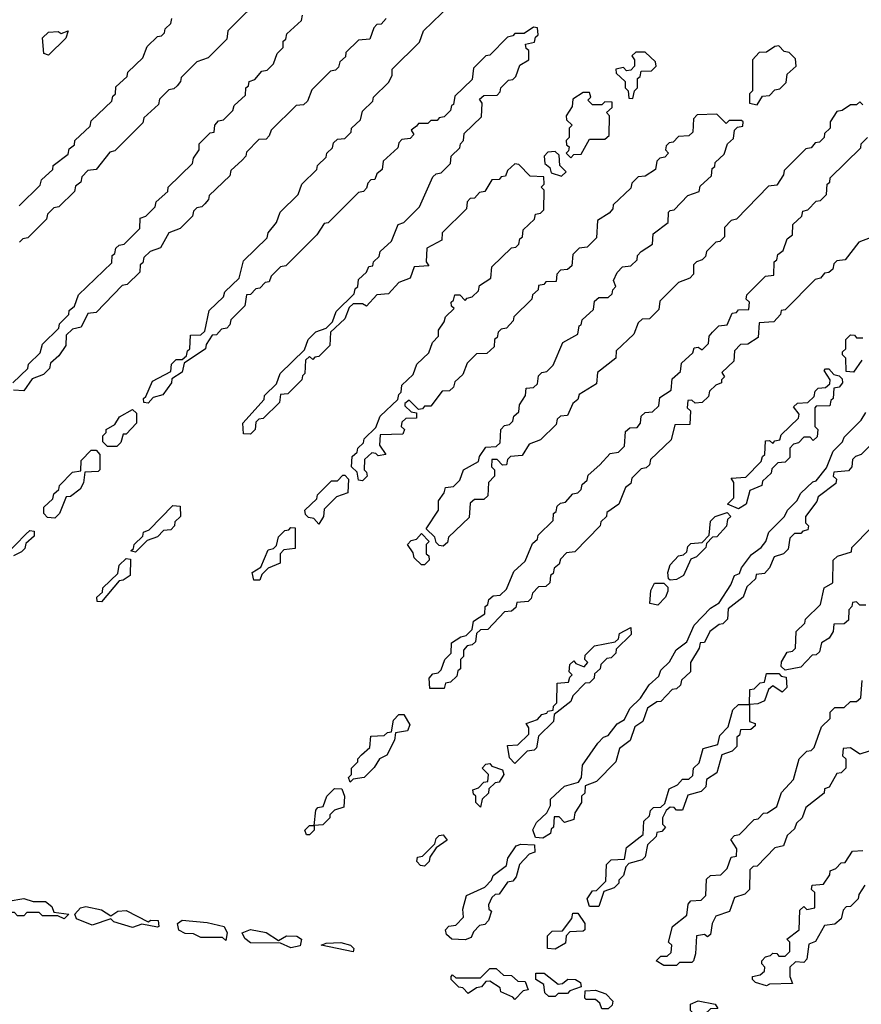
# Model space of a CAD drawing. Extents: x 2708302 to 2968450, y 494490 to 722710.
# Tile 265 of 284: x 2902922 to 2905630, y 674195 to 677364. Entities that reach past the tile are written whole.
import ezdxf

# ---------------------------------------------------------------- set-up
doc = ezdxf.new("R2010")
doc.units = 0

msp = doc.modelspace()

# ---------------------------------------------------------------- linework, layer by layer
at = {"layer": '0CON20XD'}
for points in [[(2903711.7, 677448.3), (2903591.7, 677328.3), (2903588.3, 677301.7), (2903528.3, 677241.7), (2903491.7, 677228.3), (2903441.7, 677178.3), (2903440, 677165), (2903428.3, 677151.7), (2903418.3, 677141.7), (2903401.7, 677138.3), (2903371.7, 677108.3), (2903368.3, 677091.7), (2903321.7, 677048.3), (2903318.3, 677031.7), (2903228.3, 676941.7), (2903211.7, 676938.3), (2903168.3, 676881.7), (2903141.7, 676878.3), (2903121.7, 676858.3), (2903118.3, 676841.7), (2903101.7, 676828.3), (2903098.3, 676811.7), (2903048.3, 676761.7), (2903031.7, 676758.3), (2903011.7, 676738.3), (2903008.3, 676721.7), (2902948.3, 676661.7), (2902931.7, 676658.3), (2902921.7, 676648.3)], [(2904845, 676550), (2904861.7, 676568.3), (2904888.3, 676571.7), (2904908.3, 676591.7), (2904910, 676605), (2904921.7, 676618.3), (2904958.3, 676641.7), (2904960, 676675), (2905008.3, 676711.7), (2905010, 676745), (2905015, 676750), (2905028.3, 676751.7), (2905071.7, 676798.3), (2905108.3, 676811.7), (2905111.7, 676828.3), (2905148.3, 676861.7), (2905150, 676885), (2905158.3, 676891.7), (2905160, 676905), (2905188.3, 676931.7), (2905200, 676965), (2905218.3, 676981.7), (2905221.7, 677008.3), (2905231.7, 677018.3), (2905248.3, 677021.7), (2905250, 677035), (2905245, 677040), (2905205, 677040), (2905195, 677030), (2905165, 677060), (2905101.7, 677058.3), (2905090, 677045), (2905088.3, 677001.7), (2905075, 676990), (2905041.7, 676988.3), (2905025, 676970), (2905011.7, 676968.3), (2905001.7, 676958.3), (2905000, 676945), (2905010, 676935), (2904998.3, 676921.7), (2904981.7, 676918.3), (2904971.7, 676908.3), (2904968.3, 676881.7), (2904935, 676860), (2904911.7, 676858.3), (2904891.7, 676838.3), (2904888.3, 676821.7), (2904831.7, 676768.3), (2904830, 676755), (2904818.3, 676741.7), (2904781.7, 676718.3), (2904778.3, 676661.7), (2904748.3, 676631.7), (2904721.7, 676628.3), (2904701.7, 676608.3), (2904698.3, 676571.7), (2904685, 676560), (2904661.7, 676558.3), (2904650, 676545), (2904648.3, 676521.7), (2904615, 676520), (2904608.3, 676511.7), (2904591.7, 676508.3), (2904590, 676495), (2904571.7, 676478.3), (2904570, 676465), (2904511.7, 676408.3), (2904510, 676395), (2904488.3, 676371.7), (2904471.7, 676368.3), (2904461.7, 676358.3), (2904458.3, 676341.7), (2904450, 676335), (2904448.3, 676311.7), (2904425, 676290), (2904391.7, 676288.3), (2904361.7, 676258.3), (2904348.3, 676221.7), (2904321.7, 676198.3), (2904318.3, 676181.7), (2904305, 676170), (2904281.7, 676168.3), (2904245, 676120), (2904225, 676120), (2904218.3, 676111.7), (2904205, 676110), (2904175, 676140), (2904161.7, 676128.3), (2904161.7, 676121.7), (2904181.7, 676101.7), (2904198.3, 676098.3), (2904198.3, 676081.7), (2904165, 676080), (2904151.7, 676068.3), (2904150, 676055), (2904160, 676045), (2904155, 676030), (2904081.7, 676028.3), (2904080, 675995), (2904100, 675965), (2904075, 675960), (2904068.3, 675968.3), (2904055, 675970), (2904031.7, 675948.3), (2904030, 675915), (2904038.3, 675908.3), (2904040, 675895), (2904025, 675880), (2904011.7, 675881.7), (2904008.3, 675908.3), (2903990, 675925), (2903991.7, 675958.3), (2904008.3, 675971.7), (2904010, 675985), (2904028.3, 676001.7), (2904030, 676015), (2904068.3, 676051.7), (2904081.7, 676088.3), (2904138.3, 676141.7), (2904141.7, 676158.3), (2904150, 676165), (2904151.7, 676188.3), (2904188.3, 676221.7), (2904200, 676255), (2904238.3, 676291.7), (2904250, 676325), (2904270, 676345), (2904270, 676365), (2904288.3, 676391.7), (2904291.7, 676408.3), (2904320, 676435), (2904311.7, 676441.7), (2904310, 676455), (2904318.3, 676461.7), (2904321.7, 676478.3), (2904338.3, 676478.3), (2904355, 676460), (2904361.7, 676468.3), (2904378.3, 676471.7), (2904398.3, 676491.7), (2904401.7, 676508.3), (2904438.3, 676531.7), (2904441.7, 676568.3), (2904505, 676630), (2904518.3, 676631.7), (2904528.3, 676641.7), (2904531.7, 676658.3), (2904540, 676665), (2904541.7, 676688.3), (2904578.3, 676721.7), (2904581.7, 676738.3), (2904598.3, 676741.7), (2904608.3, 676751.7), (2904610, 676815), (2904600, 676825), (2904610, 676835), (2904608.3, 676858.3), (2904565, 676860), (2904528.3, 676898.3), (2904515, 676900), (2904491.7, 676878.3), (2904485, 676860), (2904471.7, 676858.3), (2904465, 676850), (2904441.7, 676848.3), (2904418.3, 676811.7), (2904401.7, 676808.3), (2904385, 676790), (2904371.7, 676788.3), (2904361.7, 676778.3), (2904360, 676755), (2904281.7, 676678.3), (2904280, 676655), (2904231.7, 676628.3), (2904230, 676585), (2904238.3, 676571.7), (2904191.7, 676568.3), (2904178.3, 676531.7), (2904141.7, 676518.3), (2904108.3, 676481.7), (2904071.7, 676478.3), (2904038.3, 676441.7), (2904025, 676450), (2903995, 676450), (2903981.7, 676438.3), (2903968.3, 676401.7), (2903921.7, 676358.3), (2903920, 676315), (2903885, 676280), (2903871.7, 676278.3), (2903865, 676270), (2903855, 676280), (2903841.7, 676268.3), (2903840, 676225), (2903831.7, 676218.3), (2903830, 676205), (2903795, 676170), (2903785, 676160), (2903761.7, 676158.3), (2903758.3, 676131.7), (2903705, 676080), (2903691.7, 676078.3), (2903681.7, 676068.3), (2903680, 676045), (2903665, 676030), (2903641.7, 676031.7), (2903640, 676065), (2903708.3, 676141.7), (2903710, 676155), (2903748.3, 676191.7), (2903760, 676225), (2903838.3, 676301.7), (2903850, 676335), (2903875, 676360), (2903908.3, 676371.7), (2903928.3, 676391.7), (2903940, 676425), (2903998.3, 676481.7), (2904001.7, 676498.3), (2904010, 676505), (2904011.7, 676528.3), (2904038.3, 676551.7), (2904045, 676570), (2904058.3, 676571.7), (2904060, 676585), (2904078.3, 676601.7), (2904081.7, 676618.3), (2904118.3, 676651.7), (2904140, 676705), (2904158.3, 676711.7), (2904208.3, 676761.7), (2904251.7, 676858.3), (2904261.7, 676868.3), (2904278.3, 676871.7), (2904308.3, 676901.7), (2904310, 676925), (2904338.3, 676951.7), (2904340, 676965), (2904350, 676975), (2904351.7, 676998.3), (2904408.3, 677051.7), (2904410, 677095), (2904401.7, 677108.3), (2904415, 677120), (2904458.3, 677121.7), (2904468.3, 677131.7), (2904470, 677145), (2904495, 677170), (2904508.3, 677171.7), (2904518.3, 677181.7), (2904531.7, 677218.3), (2904560, 677235), (2904560, 677265), (2904551.7, 677271.7), (2904550, 677285), (2904578.3, 677291.7), (2904581.7, 677308.3), (2904590, 677315), (2904588.3, 677338.3), (2904575, 677340), (2904545, 677320), (2904515, 677320), (2904508.3, 677311.7), (2904491.7, 677308.3), (2904435, 677250), (2904421.7, 677248.3), (2904381.7, 677208.3), (2904378.3, 677171.7), (2904321.7, 677118.3), (2904318.3, 677091.7), (2904311.7, 677088.3), (2904308.3, 677071.7), (2904288.3, 677051.7), (2904271.7, 677048.3), (2904265, 677040), (2904245, 677040), (2904235, 677030), (2904205, 677030), (2904198.3, 677021.7), (2904181.7, 677008.3), (2904190, 676995), (2904178.3, 676981.7), (2904151.7, 676978.3), (2904141.7, 676968.3), (2904138.3, 676951.7), (2904091.7, 676908.3), (2904088.3, 676881.7), (2904071.7, 676868.3), (2904065, 676850), (2904051.7, 676848.3), (2904041.7, 676838.3), (2904038.3, 676821.7), (2904028.3, 676811.7), (2904011.7, 676808.3), (2903915, 676710), (2903901.7, 676708.3), (2903878.3, 676671.7), (2903778.3, 676571.7), (2903761.7, 676568.3), (2903731.7, 676538.3), (2903725, 676520), (2903711.7, 676518.3), (2903695, 676500), (2903681.7, 676498.3), (2903665, 676480), (2903651.7, 676478.3), (2903647, 676443), (2903601.7, 676398.3), (2903598.3, 676381.7), (2903588.3, 676371.7), (2903571.7, 676368.3), (2903555, 676350), (2903541.7, 676348.3), (2903521.7, 676318.3), (2903520, 676305), (2903451.7, 676258.3), (2903445, 676230), (2903411.7, 676208.3), (2903410, 676195), (2903383, 676157), (2903351.7, 676148.3), (2903335, 676130), (2903321.7, 676131.7), (2903320, 676145), (2903328.3, 676151.7), (2903349.3, 676200.7), (2903408.3, 676231.7), (2903410, 676255), (2903425, 676270), (2903445, 676270), (2903458.3, 676281.7), (2903461.7, 676298.3), (2903470, 676305), (2903471.7, 676348.3), (2903505, 676350), (2903518.3, 676361.7), (2903531.7, 676428.3), (2903578.3, 676471.7), (2903581.7, 676488.3), (2903628.3, 676531.7), (2903641.7, 676588.3), (2903718.3, 676661.7), (2903721.7, 676678.3), (2903748.3, 676711.7), (2903760, 676745), (2903818.3, 676801.7), (2903830, 676835), (2903878.3, 676881.7), (2903880, 676895), (2903908.3, 676921.7), (2903910, 676935), (2903928.3, 676951.7), (2903931.7, 676968.3), (2903945, 676980), (2903968.3, 676981.7), (2903988.3, 677001.7), (2903990, 677015), (2904018.3, 677041.7), (2904025, 677070), (2904058.3, 677101.7), (2904060, 677115), (2904108.3, 677161.7), (2904120, 677185), (2904120, 677205), (2904208.3, 677291.7), (2904221.7, 677328.3), (2904308.3, 677411.7)], [(2903500, 676965), (2903535, 677000), (2903548.3, 677001.7), (2903550, 677025), (2903561.7, 677038.3), (2903578.3, 677041.7), (2903608.3, 677071.7), (2903611.7, 677088.3), (2903648.3, 677121.7), (2903650, 677145), (2903658.3, 677151.7), (2903660, 677165), (2903678.3, 677171.7), (2903701.7, 677198.3), (2903718.3, 677201.7), (2903738.3, 677221.7), (2903750, 677255), (2903770, 677275), (2903770, 677295), (2903778.3, 677301.7), (2903781.7, 677318.3), (2903828.3, 677361.7), (2903831.7, 677378.3)], [(2904101.7, 677368.3), (2904085, 677350), (2904071.7, 677348.3), (2904061.7, 677338.3), (2904048.3, 677301.7), (2904011.7, 677298.3), (2903971.7, 677258.3), (2903970, 677245), (2903951.7, 677228.3), (2903948.3, 677211.7), (2903938.3, 677201.7), (2903921.7, 677198.3), (2903861.7, 677138.3), (2903848.3, 677101.7), (2903835, 677090), (2903811.7, 677088.3), (2903731.7, 677008.3), (2903725, 676990), (2903715, 676980), (2903691.7, 676978.3), (2903651.7, 676938.3), (2903650, 676925), (2903638.3, 676911.7), (2903601.7, 676878.3), (2903598.3, 676861.7), (2903531.7, 676798.3), (2903530, 676785), (2903518.3, 676771.7), (2903508.3, 676761.7), (2903491.7, 676758.3), (2903481.7, 676748.3), (2903478.3, 676731.7), (2903438.3, 676691.7), (2903401.7, 676678.3), (2903375, 676630), (2903341.7, 676618.3), (2903321.7, 676598.3), (2903318.3, 676581.7), (2903310, 676575), (2903308.3, 676551.7), (2903268.3, 676511.7), (2903251.7, 676508.3), (2903168.3, 676421.7), (2903141.7, 676418.3), (2903120, 676375), (2903091.7, 676368.3), (2903071.7, 676348.3), (2903070, 676315), (2903048.3, 676281.7), (2903021.7, 676258.3), (2903018.3, 676241.7), (2902998.3, 676221.7), (2902961.7, 676208.3), (2902935, 676170), (2902901.7, 676171.7)], [(2902920, 676765), (2902988.3, 676831.7), (2902991.7, 676848.3), (2903028.3, 676881.7), (2903030, 676895), (2903078.3, 676931.7), (2903081.7, 676948.3), (2903098.3, 676961.7), (2903100, 676975), (2903148.3, 677021.7), (2903151.7, 677038.3), (2903218.3, 677101.7), (2903221.7, 677118.3), (2903230, 677125), (2903231.7, 677148.3), (2903268.3, 677181.7), (2903270, 677195), (2903318.3, 677241.7), (2903331.7, 677278.3), (2903365, 677310), (2903378.3, 677311.7), (2903388.3, 677321.7), (2903390, 677335), (2903408.3, 677351.7), (2903411.7, 677368.3)], [(2903015, 677250), (2903000, 677255), (2902995, 677305.8), (2903015, 677324), (2903046.2, 677326.2), (2903055, 677320), (2903078.3, 677328.3), (2903070, 677305), (2903015, 677250)], [(2904895, 677110), (2904900, 677135), (2904910, 677145), (2904910, 677175), (2904918.3, 677181.7), (2904921.7, 677198.3), (2904955, 677200), (2904970, 677215), (2904968.3, 677228.3), (2904935, 677260), (2904905, 677260), (2904891.7, 677248.3), (2904900, 677235), (2904900, 677215), (2904888.3, 677201.7), (2904875, 677200), (2904865, 677210), (2904840, 677205), (2904841.7, 677191.7), (2904870, 677165), (2904870, 677145), (2904880, 677135), (2904881.7, 677111.7), (2904895, 677110)], [(2905295, 677090), (2905311.7, 677118.3), (2905335, 677120), (2905351.7, 677138.3), (2905368.3, 677141.7), (2905388.3, 677161.7), (2905391.7, 677188.3), (2905420, 677215), (2905418.3, 677238.3), (2905398.3, 677258.3), (2905381.7, 677261.7), (2905365, 677280), (2905351.7, 677278.3), (2905325, 677260), (2905301.7, 677258.3), (2905280, 677235), (2905280, 677135), (2905270, 677125), (2905270, 677095), (2905295, 677090)], [(2904695, 676920), (2904705, 676930), (2904728.3, 676931.7), (2904755, 676980), (2904805, 676980), (2904818.3, 676991.7), (2904820, 677055), (2904810, 677065), (2904828.3, 677081.7), (2904828.3, 677098.3), (2904805, 677100), (2904795, 677090), (2904765, 677090), (2904750, 677105), (2904760, 677115), (2904755, 677130), (2904735, 677130), (2904701.7, 677108.3), (2904700, 677085), (2904680, 677055), (2904681.7, 677041.7), (2904700, 677025), (2904690, 677015), (2904690, 676985), (2904680, 676975), (2904681.7, 676961.7), (2904690, 676955), (2904688.3, 676941.7), (2904680, 676935), (2904695, 676920)], [(2905635, 677090), (2905625, 677100), (2905615, 677090), (2905595, 677090), (2905568.3, 677071.7), (2905551.7, 677068.3), (2905530, 677035), (2905530, 677015), (2905511.7, 676998.3), (2905510, 676985), (2905495, 676970), (2905481.7, 676968.3), (2905468.3, 676951.7), (2905451.7, 676948.3), (2905381.7, 676878.3), (2905380, 676865), (2905358.3, 676831.7), (2905331.7, 676828.3), (2905228.3, 676721.7), (2905211.7, 676718.3), (2905190, 676695), (2905190, 676665), (2905175, 676650), (2905161.7, 676648.3), (2905131.7, 676618.3), (2905128.3, 676601.7), (2905118.3, 676591.7), (2905100, 676585), (2905090, 676575), (2905090, 676545), (2905078.3, 676531.7), (2905041.7, 676518.3), (2904981.7, 676458.3), (2904978.3, 676431.7), (2904948.3, 676401.7), (2904925, 676400), (2904911.7, 676388.3), (2904898.3, 676351.7), (2904841.7, 676298.3), (2904840, 676275), (2904781.7, 676228.3), (2904778.3, 676191.7), (2904721.7, 676158.3), (2904718.3, 676141.7), (2904701.7, 676128.3), (2904685, 676090), (2904661.7, 676088.3), (2904651.7, 676078.3), (2904648.3, 676061.7), (2904598.3, 676011.7), (2904561.7, 675998.3), (2904538.3, 675961.7), (2904501.7, 675958.3), (2904491.7, 675948.3), (2904488.3, 675931.7), (2904475, 675930), (2904458.3, 675948.3), (2904441.7, 675948.3), (2904440, 675925), (2904450, 675915), (2904450, 675895), (2904430, 675875), (2904428.3, 675831.7), (2904415, 675820), (2904385, 675820), (2904371.7, 675808.3), (2904368.3, 675761.7), (2904301.7, 675698.3), (2904298.3, 675681.7), (2904285, 675670), (2904271.7, 675671.7), (2904261.7, 675681.7), (2904258.3, 675698.3), (2904230, 675725), (2904270, 675785), (2904270, 675815), (2904288.3, 675841.7), (2904291.7, 675858.3), (2904318.3, 675861.7), (2904338.3, 675881.7), (2904350, 675915), (2904398.3, 675941.7), (2904401.7, 675958.3), (2904421.7, 675988.3), (2904455, 675990), (2904468.3, 676001.7), (2904470, 676045), (2904481.7, 676058.3), (2904498.3, 676061.7), (2904508.3, 676071.7), (2904511.7, 676088.3), (2904528.3, 676101.7), (2904530, 676125), (2904550, 676155), (2904551.7, 676178.3), (2904575, 676180), (2904588.3, 676191.7), (2904591.7, 676218.3), (2904601.7, 676228.3), (2904618.3, 676231.7), (2904638.3, 676251.7), (2904670, 676325), (2904718.3, 676351.7), (2904721.7, 676378.3), (2904728.3, 676381.7), (2904731.7, 676398.3), (2904768.3, 676431.7), (2904771.7, 676458.3), (2904785, 676470), (2904815, 676470), (2904828.3, 676481.7), (2904830, 676495), (2904840, 676505), (2904832.5, 676525), (2904845, 676550)], [(2905658.3, 676661.7), (2905621.7, 676648.3), (2905578.3, 676591.7), (2905551.7, 676588.3), (2905541.7, 676578.3), (2905538.3, 676561.7), (2905525, 676550), (2905511.7, 676548.3), (2905498.3, 676531.7), (2905481.7, 676528.3), (2905385, 676430), (2905371.7, 676428.3), (2905370, 676415), (2905348.3, 676391.7), (2905301.7, 676388.3), (2905298.3, 676341.7), (2905265, 676320), (2905241.7, 676318.3), (2905221.7, 676298.3), (2905220, 676265), (2905181.7, 676228.3), (2905190, 676215), (2905180, 676205), (2905180, 676195), (2905161.7, 676188.3), (2905141.7, 676168.3), (2905138.3, 676151.7), (2905118.3, 676131.7), (2905095, 676130), (2905085, 676140), (2905071.7, 676138.3), (2905070, 676115), (2905080, 676105), (2905078.3, 676061.7), (2905030, 676060), (2905018.3, 676011.7), (2904951.7, 675948.3), (2904948.3, 675931.7), (2904938.3, 675921.7), (2904921.7, 675918.3), (2904891.7, 675888.3), (2904888.3, 675871.7), (2904871.7, 675858.3), (2904850, 675805), (2904811.7, 675778.3), (2904810, 675765), (2904791.7, 675748.3), (2904790, 675735), (2904708.3, 675651.7), (2904681.7, 675648.3), (2904661.7, 675628.3), (2904658.3, 675611.7), (2904641.7, 675598.3), (2904638.3, 675581.7), (2904630, 675575), (2904628.3, 675551.7), (2904615, 675540), (2904591.7, 675538.3), (2904571.7, 675518.3), (2904568.3, 675501.7), (2904558.3, 675491.7), (2904521.7, 675488.3), (2904518.3, 675471.7), (2904505, 675460), (2904481.7, 675458.3), (2904428.3, 675401.7), (2904405, 675400), (2904391.7, 675388.3), (2904388.3, 675361.7), (2904378.3, 675351.7), (2904361.7, 675348.3), (2904350, 675335), (2904350, 675315), (2904340, 675305), (2904340, 675275), (2904331.7, 675268.3), (2904328.3, 675251.7), (2904308.3, 675231.7), (2904291.7, 675228.3), (2904288.3, 675211.7), (2904241.7, 675211.7), (2904240, 675245), (2904251.7, 675258.3), (2904268.3, 675261.7), (2904278.3, 675271.7), (2904290, 675305), (2904310, 675325), (2904311.7, 675358.3), (2904341.7, 675378.3), (2904358.3, 675381.7), (2904378.3, 675401.7), (2904381.7, 675428.3), (2904418.3, 675451.7), (2904420, 675475), (2904428.3, 675481.7), (2904431.7, 675498.3), (2904445, 675510), (2904468.3, 675511.7), (2904488.3, 675531.7), (2904511.7, 675588.3), (2904548.3, 675621.7), (2904571.7, 675678.3), (2904588.3, 675691.7), (2904590, 675705), (2904638.3, 675751.7), (2904640, 675775), (2904648.3, 675781.7), (2904651.7, 675798.3), (2904661.7, 675808.3), (2904678.3, 675811.7), (2904701.7, 675838.3), (2904718.3, 675841.7), (2904728.3, 675851.7), (2904731.7, 675868.3), (2904748.3, 675881.7), (2904751.7, 675898.3), (2904788.3, 675931.7), (2904821.7, 675968.3), (2904848.3, 675971.7), (2904868.3, 675991.7), (2904871.7, 676038.3), (2904885, 676050), (2904908.3, 676051.7), (2904920, 676065), (2904921.7, 676088.3), (2904935, 676100), (2904958.3, 676101.7), (2904978.3, 676121.7), (2904981.7, 676148.3), (2905018.3, 676171.7), (2905021.7, 676208.3), (2905048.3, 676231.7), (2905051.7, 676258.3), (2905088.3, 676291.7), (2905091.7, 676308.3), (2905105, 676310), (2905118.3, 676301.7), (2905138.3, 676321.7), (2905140, 676345), (2905151.7, 676358.3), (2905171.7, 676378.3), (2905198.3, 676381.7), (2905215, 676420), (2905228.3, 676421.7), (2905235, 676430), (2905268.3, 676431.7), (2905270, 676455), (2905260, 676465), (2905261.7, 676478.3), (2905321.7, 676538.3), (2905348.3, 676541.7), (2905350, 676585), (2905358.3, 676591.7), (2905361.7, 676608.3), (2905378.3, 676621.7), (2905391.7, 676658.3), (2905408.3, 676671.7), (2905410, 676705), (2905438.3, 676731.7), (2905441.7, 676748.3), (2905458.3, 676751.7), (2905485, 676780), (2905498.3, 676781.7), (2905518.3, 676801.7), (2905520, 676835), (2905528.3, 676841.7), (2905530, 676855), (2905628.3, 676951.7), (2905630, 676965), (2905650, 676985)], [(2902900, 676195), (2902948.3, 676241.7), (2902950, 676255), (2902988.3, 676291.7), (2902995, 676320), (2903048.3, 676371.7), (2903050, 676385), (2903080, 676415), (2903081.7, 676428.3), (2903098.3, 676441.7), (2903111.7, 676478.3), (2903218.3, 676581.7), (2903220, 676605), (2903228.3, 676611.7), (2903231.7, 676628.3), (2903241.7, 676638.3), (2903258.3, 676641.7), (2903308.3, 676691.7), (2903310, 676725), (2903328.3, 676731.7), (2903358.3, 676761.7), (2903361.7, 676778.3), (2903398.3, 676811.7), (2903400, 676825), (2903478.3, 676901.7), (2903481.7, 676918.3), (2903500, 676945), (2903500, 676965)], [(2904665, 676860), (2904680, 676875), (2904660, 676895), (2904658.3, 676928.3), (2904645, 676940), (2904621.7, 676938.3), (2904610, 676925), (2904611.7, 676901.7), (2904628.3, 676888.3), (2904631.7, 676871.7), (2904665, 676860)], [(2905631.7, 676268.3), (2905605, 676230), (2905581.7, 676231.7), (2905580, 676275), (2905570, 676285), (2905570, 676295), (2905580, 676305), (2905580, 676335), (2905595, 676350), (2905608.3, 676348.3), (2905615, 676340), (2905635, 676340)], [(2905235, 675790), (2905200, 675805), (2905220, 675825), (2905220, 675875), (2905211.7, 675888.3), (2905258.3, 675891.7), (2905308.3, 675941.7), (2905311.7, 675958.3), (2905320, 675965), (2905321.7, 676008.3), (2905335, 676010), (2905345, 676000), (2905351.7, 676008.3), (2905368.3, 676011.7), (2905371.7, 676028.3), (2905428.3, 676081.7), (2905430, 676095), (2905411.7, 676118.3), (2905425, 676130), (2905458.3, 676131.7), (2905478.3, 676151.7), (2905481.7, 676168.3), (2905491.7, 676178.3), (2905515, 676180), (2905528.3, 676191.7), (2905530, 676205), (2905510, 676235), (2905515, 676240), (2905525, 676240), (2905541.7, 676221.7), (2905558.3, 676218.3), (2905568.3, 676208.3), (2905570, 676195), (2905558.3, 676181.7), (2905541.7, 676178.3), (2905540, 676145), (2905531.7, 676138.3), (2905528.3, 676121.7), (2905485, 676120), (2905480, 676115), (2905480, 676055), (2905490, 676045), (2905488.3, 676021.7), (2905475, 676010), (2905465, 676020), (2905445, 676020), (2905428.3, 676001.7), (2905411.7, 675998.3), (2905400, 675985), (2905400, 675955), (2905385, 675940), (2905361.7, 675938.3), (2905341.7, 675918.3), (2905340, 675905), (2905311.7, 675878.3), (2905310, 675865), (2905271.7, 675848.3), (2905260, 675805), (2905235, 675790)], [(2903235, 675990), (2903205, 675990), (2903190, 676005), (2903190, 676025), (2903200, 676035), (2903200, 676045), (2903228.3, 676061.7), (2903243.6, 676086.4), (2903285, 676110), (2903297.5, 676097.5), (2903297.5, 676065), (2903265, 676030), (2903255, 676030), (2903247, 676003), (2903235, 675990)], [(2904605, 674730), (2904581.7, 674731.7), (2904573.6, 674756.4), (2904585, 674780), (2904618.3, 674811.7), (2904630, 674835), (2904630, 674855), (2904675, 674897.5), (2904720, 674910), (2904730, 674925), (2904732.5, 674965), (2904782.5, 675035), (2904800, 675055), (2904815, 675060), (2904845, 675097.5), (2904868.3, 675111.7), (2904885, 675147.5), (2904920, 675180), (2904947, 675223), (2904978.3, 675251.7), (2904985, 675270), (2905012.5, 675297.5), (2905033.9, 675336.1), (2905068.3, 675361.7), (2905092.5, 675415), (2905145, 675470), (2905172.5, 675487.5), (2905210, 675545), (2905222.5, 675575), (2905238.3, 675581.7), (2905245, 675600), (2905276.7, 675643.3), (2905307.5, 675665), (2905322.5, 675685), (2905332.5, 675715), (2905382.5, 675765), (2905392.5, 675785), (2905422.5, 675815), (2905435, 675840), (2905473.6, 675876.4), (2905485, 675880), (2905518.3, 675921.7), (2905540, 675975), (2905570, 676005), (2905575, 676020), (2905630, 676075), (2905645, 676100)], [(2905665, 676000), (2905630, 675965), (2905611.7, 675958.3), (2905601.7, 675948.3), (2905600, 675925), (2905588.3, 675911.7), (2905541.7, 675908.3), (2905540, 675895), (2905550, 675885), (2905548.3, 675871.7), (2905491.7, 675828.3), (2905487, 675813), (2905450, 675765), (2905450, 675745), (2905460, 675735), (2905458.3, 675721.7), (2905441.7, 675718.3), (2905435, 675710), (2905415, 675710), (2905400, 675695), (2905395, 675660), (2905380, 675645), (2905350, 675635), (2905335, 675600), (2905318.3, 675581.7), (2905291.7, 675578.3), (2905290, 675565), (2905261.7, 675538.3), (2905250, 675505), (2905201.7, 675468.3), (2905200, 675435), (2905185, 675420), (2905173, 675417), (2905142.5, 675395), (2905125, 675360), (2905111.7, 675358.3), (2905108.3, 675341.7), (2905080, 675295), (2905080, 675265), (2905051.7, 675238.3), (2905048.3, 675221.7), (2905035, 675210), (2905021.7, 675208.3), (2904985, 675170), (2904971.7, 675168.3), (2904941.7, 675148.3), (2904927.5, 675105), (2904901.7, 675088.3), (2904886.1, 675043.9), (2904851.7, 675018.3), (2904840, 674975), (2904778.3, 674911.7), (2904741.7, 674898.3), (2904740, 674875), (2904730, 674865), (2904730, 674845), (2904708.3, 674811.7), (2904705, 674790), (2904675, 674780), (2904658.3, 674798.3), (2904641.7, 674798.3), (2904640, 674765), (2904631.7, 674758.3), (2904630, 674745), (2904605, 674730)], [(2903035, 675760), (2903011.7, 675761.7), (2903000, 675775), (2903000, 675795), (2903028.3, 675821.7), (2903031.7, 675838.3), (2903048.3, 675851.7), (2903050, 675865), (2903091.7, 675908.3), (2903118.3, 675911.7), (2903120, 675945), (2903151.7, 675978.3), (2903168.3, 675978.3), (2903180, 675965), (2903180, 675915), (2903175, 675910), (2903131.7, 675908.3), (2903127, 675873), (2903116.7, 675853.3), (2903085, 675830), (2903071.7, 675828.3), (2903050, 675775), (2903035, 675760)], [(2903885, 675740), (2903868.3, 675758.3), (2903851.7, 675761.7), (2903841.7, 675771.7), (2903840, 675785), (2903878.3, 675821.7), (2903880, 675835), (2903925, 675880), (2903945, 675880), (2903961.7, 675898.3), (2903968.3, 675898.3), (2903980, 675885), (2903978.3, 675841.7), (2903941.7, 675828.3), (2903901.7, 675788.3), (2903900, 675765), (2903885, 675740)], [(2903295, 675650), (2903280, 675655), (2903288.3, 675661.7), (2903290, 675675), (2903318.3, 675701.7), (2903320, 675715), (2903338.3, 675721.7), (2903415, 675800), (2903438.3, 675798.3), (2903440, 675765), (2903421.7, 675748.3), (2903420, 675735), (2903408.3, 675721.7), (2903385, 675720), (2903365, 675700), (2903331.7, 675688.3), (2903295, 675650)], [(2905015, 675560), (2905010, 675565), (2905007.5, 675585), (2905015, 675610), (2905041.7, 675638.3), (2905058.3, 675641.7), (2905068.3, 675651.7), (2905071.7, 675668.3), (2905081.7, 675678.3), (2905118.3, 675681.7), (2905140, 675705), (2905145, 675750), (2905160, 675765), (2905198.3, 675778.3), (2905210, 675765), (2905200, 675755), (2905196.4, 675733.6), (2905165, 675700), (2905151.7, 675698.3), (2905131.7, 675678.3), (2905130, 675665), (2905100, 675635), (2905081.7, 675628.3), (2905057.5, 675575), (2905035, 675562.5), (2905015, 675560)], [(2903695, 675560), (2903675, 675560), (2903670, 675585), (2903698.3, 675601.7), (2903721.7, 675658.3), (2903738.3, 675661.7), (2903748.3, 675671.7), (2903755, 675700), (2903775, 675720), (2903788.3, 675721.7), (2903795, 675730), (2903808.3, 675728.3), (2903808.3, 675661.7), (2903771.7, 675658.3), (2903760, 675645), (2903760, 675615), (2903721.7, 675598.3), (2903701.7, 675578.3), (2903695, 675560)], [(2902875, 675640), (2902941.7, 675708.3), (2902955, 675720), (2902968.3, 675718.3), (2902968.3, 675701.7), (2902941.7, 675678.3), (2902938.3, 675661.7), (2902928.3, 675651.7), (2902901.7, 675638.3)], [(2904225, 675610), (2904215, 675610), (2904191.7, 675631.7), (2904188.3, 675648.3), (2904170, 675675), (2904181.7, 675688.3), (2904198.3, 675691.7), (2904215, 675710), (2904240, 675685), (2904230, 675675), (2904230, 675645), (2904238.3, 675638.3), (2904240, 675625), (2904225, 675610)], [(2905645, 675480), (2905625, 675480), (2905615, 675490), (2905601.7, 675488.3), (2905600, 675475), (2905590, 675465), (2905588.3, 675431.7), (2905575, 675420), (2905541.7, 675418.3), (2905540, 675395), (2905526.4, 675373.6), (2905501.7, 675358.3), (2905495, 675330), (2905485, 675320), (2905471.7, 675318.3), (2905435, 675280), (2905385, 675270), (2905372.5, 675282.5), (2905373, 675297), (2905391.7, 675328.3), (2905408.3, 675331.7), (2905418.3, 675341.7), (2905420, 675395), (2905448.3, 675421.7), (2905450, 675435), (2905498.3, 675481.7), (2905510, 675535), (2905538.3, 675551.7), (2905540, 675625), (2905553, 675637), (2905598.3, 675651.7), (2905600, 675665), (2905661.7, 675728.3)], [(2903185, 675490), (2903171.7, 675491.7), (2903170, 675505), (2903188.3, 675521.7), (2903190, 675535), (2903238.3, 675581.7), (2903241.7, 675608.3), (2903265, 675630), (2903278.3, 675628.3), (2903277.5, 675575), (2903255, 675560), (2903241.7, 675558.3), (2903185, 675490)], [(2904975, 675480), (2904950, 675485), (2904953, 675527), (2904965, 675550), (2904995, 675550), (2905007.5, 675537.5), (2905007.5, 675525), (2905000, 675505), (2904975, 675480)], [(2904515, 674970), (2904498.3, 674988.3), (2904491.7, 675028.3), (2904525, 675030), (2904560, 675065), (2904560, 675085), (2904551.7, 675098.3), (2904588.3, 675111.7), (2904601.7, 675128.3), (2904618.3, 675131.7), (2904621.7, 675138.3), (2904638.3, 675141.7), (2904640, 675155), (2904650, 675165), (2904651.7, 675228.3), (2904688.3, 675231.7), (2904691.7, 675248.3), (2904700, 675255), (2904690, 675265), (2904691.7, 675288.3), (2904705, 675300), (2904711.7, 675291.7), (2904738.3, 675281.7), (2904750, 675295), (2904740, 675305), (2904741.7, 675318.3), (2904771.7, 675348.3), (2904838.3, 675361.7), (2904848.3, 675371.7), (2904851.7, 675388.3), (2904888.3, 675408.3), (2904890, 675385), (2904841.7, 675338.3), (2904840, 675325), (2904825, 675310), (2904811.7, 675308.3), (2904791.7, 675288.3), (2904790, 675275), (2904771.7, 675258.3), (2904770, 675245), (2904755, 675230), (2904741.7, 675228.3), (2904701.7, 675188.3), (2904695, 675170), (2904641.7, 675128.3), (2904640, 675105), (2904591.7, 675058.3), (2904585, 675020), (2904577, 675013), (2904555, 675010), (2904515, 674970)], [(2904785, 674510), (2904755, 674510), (2904747.5, 674535), (2904765, 674560), (2904778.3, 674561.7), (2904808.3, 674591.7), (2904810, 674645), (2904825, 674660), (2904868.3, 674661.7), (2904875, 674700), (2904928.3, 674741.7), (2904930, 674785), (2904948.3, 674801.7), (2904951.7, 674818.3), (2904961.7, 674828.3), (2904985, 674830), (2904998.3, 674841.7), (2905011.7, 674888.3), (2905038.3, 674901.7), (2905055, 674920), (2905075, 674920), (2905088.3, 674931.7), (2905090, 674955), (2905108.3, 674971.7), (2905121.7, 675018.3), (2905168.3, 675031.7), (2905175, 675060), (2905201.7, 675088.3), (2905217, 675143), (2905235, 675160), (2905270, 675160), (2905271.7, 675208.3), (2905285, 675210), (2905305, 675230), (2905318.3, 675231.7), (2905325, 675260), (2905365, 675260), (2905371.7, 675251.7), (2905388.3, 675248.3), (2905390, 675215), (2905375, 675200), (2905345, 675220), (2905331.7, 675208.3), (2905318.3, 675171.7), (2905297.5, 675162.5), (2905270, 675160), (2905270, 675105), (2905288.3, 675098.3), (2905288.3, 675091.7), (2905275, 675080), (2905241.7, 675078.3), (2905238.3, 675061.7), (2905230, 675055), (2905230, 675025), (2905215, 675010), (2905181.7, 674998.3), (2905165, 674940), (2905131.7, 674918.3), (2905130, 674895), (2905115, 674880), (2905071.7, 674868.3), (2905055, 674820), (2905035, 674820), (2905028.3, 674828.3), (2905015, 674830), (2905001.7, 674818.3), (2904990, 674795), (2904990, 674775), (2905000, 674765), (2904988.3, 674751.7), (2904971.7, 674748.3), (2904970, 674735), (2904941.7, 674708.3), (2904935, 674670), (2904925, 674660), (2904881.7, 674648.3), (2904872.5, 674637.5), (2904865, 674610), (2904850, 674595), (2904850, 674585), (2904835, 674570), (2904801.7, 674558.3), (2904785, 674510)], [(2905035, 674320), (2904995, 674320), (2904970, 674335), (2904985, 674350), (2905005, 674350), (2905018.3, 674361.7), (2905020, 674385), (2905010, 674395), (2905022.5, 674445), (2905068.3, 674481.7), (2905073, 674517), (2905081.7, 674528.3), (2905115, 674530), (2905130, 674545), (2905131.7, 674598.3), (2905145, 674610), (2905178.3, 674611.7), (2905198.3, 674631.7), (2905211.7, 674668.3), (2905228.3, 674671.7), (2905230, 674695), (2905210, 674725), (2905221.7, 674738.3), (2905238.3, 674741.7), (2905285, 674790), (2905298.3, 674791.7), (2905315, 674810), (2905328.3, 674811.7), (2905358.3, 674831.7), (2905373, 674877), (2905411.7, 674918.3), (2905430, 674985), (2905455, 675010), (2905468.3, 675011.7), (2905478.3, 675021.7), (2905501.7, 675088.3), (2905530, 675115), (2905530, 675135), (2905545, 675150), (2905575, 675150), (2905595, 675170), (2905615, 675170), (2905628.3, 675181.7), (2905633, 675237)], [(2903985, 674910), (2903980, 674925), (2903990, 674935), (2903990, 674955), (2904010, 674975), (2904010, 674985), (2904021.7, 674998.3), (2904048.3, 675021.7), (2904051.7, 675058.3), (2904095, 675060), (2904105, 675070), (2904118.3, 675071.7), (2904125, 675110), (2904141.7, 675128.3), (2904158.3, 675128.3), (2904177.5, 675095), (2904170, 675075), (2904131.7, 675068.3), (2904127.5, 675045), (2904103, 674997), (2904080, 674985), (2904063, 674957), (2904030, 674925), (2903995, 674920), (2903985, 674910)], [(2905655, 675010), (2905625, 675000), (2905595, 675020), (2905571.7, 675018.3), (2905570, 674995), (2905580, 674985), (2905580, 674955), (2905565, 674940), (2905551.7, 674938.3), (2905526.4, 674893.6), (2905511.7, 674888.3), (2905510, 674875), (2905451.7, 674828.3), (2905440, 674795), (2905421.7, 674778.3), (2905415, 674760), (2905391.7, 674738.3), (2905380, 674705), (2905351.7, 674698.3), (2905295, 674640), (2905281.7, 674638.3), (2905271.7, 674628.3), (2905270, 674565), (2905255, 674550), (2905221.7, 674538.3), (2905206.4, 674493.6), (2905161.7, 674478.3), (2905150, 674455), (2905145, 674420), (2905135, 674412.5), (2905125, 674420), (2905100, 674415), (2905097, 674357), (2905090, 674335), (2905085, 674330), (2905045, 674330), (2905035, 674320)], [(2904405, 674830), (2904390, 674845), (2904390, 674865), (2904381.7, 674871.7), (2904380, 674885), (2904398.3, 674891.7), (2904415, 674910), (2904428.3, 674911.7), (2904430, 674935), (2904410, 674955), (2904421.7, 674968.3), (2904435, 674970), (2904441.7, 674961.7), (2904475, 674950), (2904480, 674935), (2904465, 674910), (2904451.7, 674908.3), (2904431.7, 674888.3), (2904430, 674875), (2904410, 674855), (2904405, 674830)], [(2903855, 674740), (2903845, 674740), (2903840, 674755), (2903855, 674770), (2903870, 674770), (2903875, 674820), (2903881.7, 674828.3), (2903898.3, 674831.7), (2903910, 674865), (2903935, 674890), (2903958.3, 674888.3), (2903967.5, 674865), (2903965, 674830), (2903935, 674820), (2903920, 674805), (2903920, 674795), (2903897, 674773), (2903870, 674770), (2903870, 674755), (2903855, 674740)], [(2904225, 674640), (2904211.7, 674641.7), (2904200, 674655), (2904201.7, 674668.3), (2904218.3, 674671.7), (2904258.3, 674711.7), (2904261.7, 674728.3), (2904271.7, 674738.3), (2904285, 674740), (2904297, 674723), (2904261.7, 674698.3), (2904241.7, 674668.3), (2904240, 674655), (2904225, 674640)], [(2904355, 674402.5), (2904312.5, 674405), (2904295, 674420), (2904292.5, 674435), (2904303, 674447), (2904325, 674450), (2904350, 674475), (2904348.3, 674501.7), (2904360, 674545), (2904418.3, 674571.7), (2904440, 674595), (2904445, 674610), (2904488.3, 674641.7), (2904492.5, 674665), (2904520, 674705), (2904535, 674710), (2904578.3, 674708.3), (2904580, 674685), (2904561.7, 674678.3), (2904530, 674645), (2904520, 674605), (2904508.3, 674591.7), (2904491.7, 674588.3), (2904465, 674550), (2904451.7, 674548.3), (2904441.7, 674538.3), (2904430, 674515), (2904431.7, 674501.7), (2904440, 674495), (2904430, 674465), (2904418.3, 674451.7), (2904401.7, 674448.3), (2904381.7, 674428.3), (2904375, 674410), (2904355, 674402.5)], [(2905325, 674254.2), (2905290, 674265), (2905280, 674275), (2905280, 674285), (2905305, 674290), (2905318.3, 674301.7), (2905320, 674315), (2905310, 674325), (2905310, 674335), (2905321.7, 674348.3), (2905338.3, 674351.7), (2905345, 674360), (2905358.3, 674358.3), (2905365, 674350), (2905385, 674350), (2905400, 674365), (2905400, 674395), (2905390, 674405), (2905430, 674435), (2905431.7, 674498.3), (2905445, 674510), (2905455, 674500), (2905480, 674505), (2905480, 674555), (2905470, 674565), (2905471.7, 674578.3), (2905508.3, 674581.7), (2905528.3, 674611.7), (2905530, 674625), (2905548.3, 674631.7), (2905565, 674650), (2905578.3, 674651.7), (2905601.7, 674688.3), (2905635, 674690)], [(2903065, 674470), (2903045, 674480), (2902995, 674480), (2902985, 674490), (2902945, 674490), (2902935, 674480), (2902915, 674480), (2902905, 674490), (2902875, 674490), (2902855, 674500), (2902823, 674503), (2902790, 674535), (2902807.5, 674555), (2902825, 674558.6), (2902845, 674552.5), (2902885, 674526.7), (2902935, 674535.7), (2902965, 674526), (2903005, 674525.7), (2903025, 674510), (2903031.7, 674491.7), (2903080, 674485), (2903065, 674470)], [(2905641.7, 674578.3), (2905621.7, 674548.3), (2905620, 674535), (2905595, 674510), (2905581.7, 674508.3), (2905571.7, 674498.3), (2905565, 674470), (2905545, 674452.5), (2905511.7, 674448.3), (2905483, 674397), (2905461.7, 674388.3), (2905455, 674340), (2905445, 674330), (2905418.3, 674331.7), (2905400, 674315), (2905400, 674285), (2905408.3, 674261.7), (2905335, 674260), (2905325, 674254.2)], [(2903285, 674442.5), (2903225, 674460), (2903215, 674470), (2903155, 674450), (2903105, 674470), (2903100, 674485), (2903117.5, 674505), (2903135, 674510), (2903185, 674498.8), (2903215, 674480), (2903237.5, 674495), (2903265, 674497.1), (2903335, 674460), (2903344.1, 674465.9), (2903367.5, 674465), (2903370, 674445), (2903365, 674443.3), (2903315, 674452.5), (2903285, 674442.5)], [(2903585, 674400), (2903575, 674410), (2903505, 674410), (2903481.7, 674421.7), (2903455, 674422.5), (2903433.6, 674433.6), (2903430, 674455), (2903445, 674465.6), (2903525, 674458.1), (2903580, 674445), (2903590, 674425), (2903585, 674400)], [(2904645, 674372.5), (2904620, 674375), (2904620, 674415), (2904635, 674430), (2904668.3, 674431.7), (2904698.3, 674471.7), (2904701.7, 674488.3), (2904718.3, 674488.3), (2904740, 674455), (2904740, 674435), (2904735, 674430), (2904691.7, 674428.3), (2904680, 674415), (2904678.3, 674391.7), (2904645, 674372.5)], [(2903795, 674376.7), (2903761.7, 674391.7), (2903665, 674393.3), (2903646.7, 674406.7), (2903637.5, 674425), (2903664.5, 674435.5), (2903715, 674425.7), (2903755, 674400), (2903780, 674415), (2903814.2, 674414.2), (2903828.8, 674405), (2903825, 674383.3), (2903795, 674376.7)], [(2903995, 674364), (2903892.5, 674385), (2903908.3, 674391.7), (2903955, 674394), (2903986.7, 674385), (2903996.7, 674375), (2903995, 674364)], [(2904515, 674210), (2904508.3, 674218.3), (2904470, 674235), (2904468.3, 674248.3), (2904435, 674270), (2904421.7, 674268.3), (2904408.3, 674251.7), (2904391.7, 674248.3), (2904365, 674230), (2904348.3, 674248.3), (2904335, 674250), (2904310, 674275), (2904310, 674285), (2904315, 674290), (2904325, 674280), (2904405, 674280), (2904435, 674310), (2904455, 674310), (2904478.3, 674288.3), (2904505, 674287.5), (2904525, 674270), (2904548.3, 674268.3), (2904558.3, 674241.7), (2904541.7, 674238.3), (2904515, 674210)], [(2904645, 674220), (2904625, 674220), (2904611.7, 674231.7), (2904608.3, 674258.3), (2904582.5, 674275), (2904583.3, 674295), (2904610, 674295), (2904655, 674260), (2904668.3, 674261.7), (2904685.8, 674275.8), (2904710, 674275), (2904726.7, 674265), (2904728.3, 674251.7), (2904691.7, 674238.3), (2904685, 674230), (2904655, 674230), (2904645, 674220)], [(2904815, 674180), (2904795, 674180), (2904788.3, 674198.3), (2904775, 674210), (2904745, 674210), (2904740, 674215), (2904741.7, 674238.3), (2904775, 674240), (2904808.3, 674228.3), (2904830, 674205), (2904828.3, 674191.7), (2904815, 674180)], [(2905125, 674162.5), (2905090, 674165), (2905080, 674175), (2905080, 674195), (2905105, 674206.7), (2905160, 674195), (2905168.3, 674181.7), (2905145, 674180), (2905125, 674162.5)]]:
    msp.add_lwpolyline(points, dxfattribs=at)

doc.saveas('drawing.dxf')
